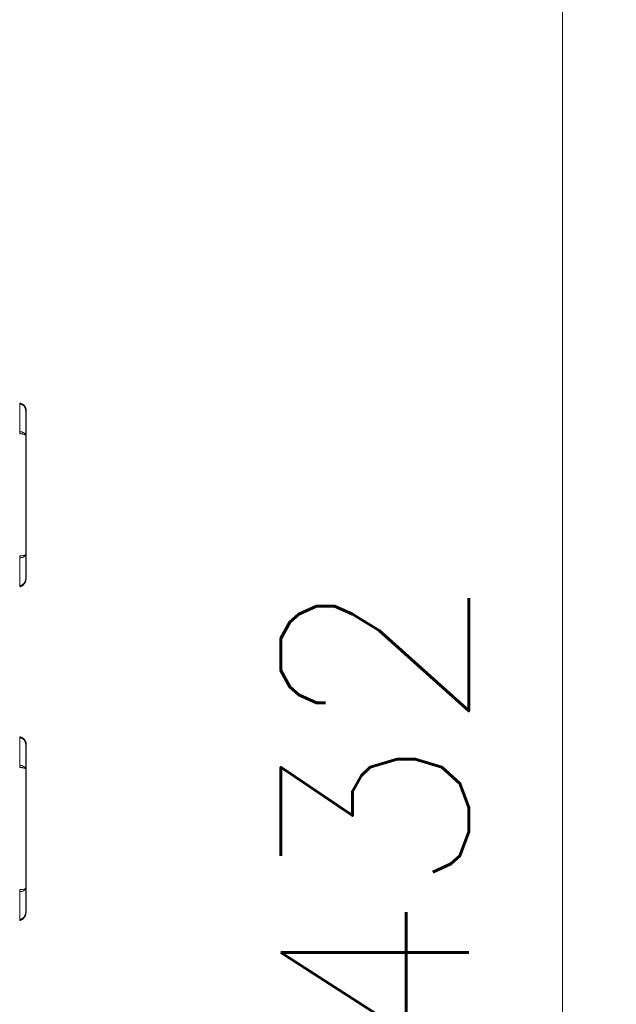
# Model space of a CAD drawing. Header units: inches. Extents: x 0 to 20790, y -12 to 14700.
# Tile 283 of 436: x 11461 to 11851, y 5511 to 6153. Entities that reach past the tile are written whole.
import ezdxf

# ---------------------------------------------------------------- set-up
doc = ezdxf.new("R2010")
doc.units = ezdxf.units.IN
doc.layers.add('1', color=7, linetype='Continuous', true_color=0xffffff)
doc.layers.add('254', color=7, linetype='Continuous', true_color=0xffffff)
doc.styles.add('latin_extended', font='simplex.shx')
doc.dimstyles.get("Standard").update_dxf_attribs({"dimtxt": 0.18, "dimasz": 0.18, "dimexe": 0.18, "dimexo": 0.0625, "dimgap": 0.09, "dimtad": 0, "dimtih": 1, "dimtoh": 1, "dimdec": 4, "dimzin": 0, "dimdsep": 46, "dimtxsty": 'Standard', "dimcen": 0.09, "dimadec": 0, "dimazin": 0, "dimtfac": 1, "dimtdec": 4, "dimtofl": 0, "dimtmove": 0, "dimatfit": 3, "dimfxl": 1, "dimtolj": 1, "dimtzin": 0, "dimarcsym": 0})

# ---------------------------------------------------------------- blocks, each defined once
blk = doc.blocks.new('_U0')
at = {"layer": '254', "color": 3, "linetype": 'Continuous', "lineweight": 13, "transparency": 16777216}
for p, q in [((10849.28, 6803.37), (11850.52, 6803.37)), ((11815.52, 6680.87), (11815.52, 4494.37)), ((10021.49, 4371.87), (11850.52, 4371.87))]:
    blk.add_line(p, q, dxfattribs=at)
at = {"layer": '254', "color": 3, "transparency": 16777216}
for points in [[(11835.94, 6680.87), (11795.11, 6680.87), (11815.52, 6803.37)], [(11795.11, 4494.37), (11835.94, 4494.37), (11815.52, 4371.87)]]:
    blk.add_solid(points, dxfattribs=at)
at = {"layer": 'Defpoints', "color": 0, "transparency": 16777216}
for p in [(10814.28, 6803.37), (9986.49, 4371.87), (11815.52, 4371.87)]:
    blk.add_point(p, dxfattribs=at)
at = {"layer": '254', "color": 2, "lineweight": 13, "transparency": 16777216, "insert": (11631.77, 5371.79), "char_height": 122.5, "attachment_point": 1, "rotation": 90, "style": 'latin_extended'}
blk.add_mtext('\\A1;2432', dxfattribs=at)

msp = doc.modelspace()

# ---------------------------------------------------------------- linework, layer by layer
at = {"layer": '1', "color": 110, "linetype": 'Continuous', "lineweight": 13}
for p, q in [((11461.465, 5884.607), (11461.465, 5902.625)), ((11461.465, 5784.124), (11461.465, 5802.142)), ((11461.465, 5667.107), (11461.465, 5685.125)), ((11461.465, 5566.624), (11461.465, 5584.642))]:
    msp.add_line(p, q, dxfattribs=at)
at = {"layer": '1', "color": 2, "linetype": 'Continuous', "lineweight": 25}
for p, q in [((11465.49, 5898.296), (11465.49, 5882.001)), ((11465.49, 5882.001), (11465.49, 5804.747)), ((11465.49, 5804.747), (11465.49, 5788.453)), ((11465.49, 5680.796), (11465.49, 5664.501)), ((11465.49, 5664.501), (11465.49, 5587.247)), ((11465.49, 5587.247), (11465.49, 5570.953))]:
    msp.add_line(p, q, dxfattribs=at)
for points, knots in [([(11461.465, 5903.2), (11461.477, 5903.197), (11461.5, 5903.193), (11461.535, 5903.185), (11461.57, 5903.178), (11461.605, 5903.17), (11461.641, 5903.161), (11461.676, 5903.153), (11461.712, 5903.144), (11461.747, 5903.135), (11461.783, 5903.126), (11461.818, 5903.116), (11461.854, 5903.106), (11461.89, 5903.096), (11461.926, 5903.085), (11461.962, 5903.074), (11461.998, 5903.063), (11462.034, 5903.051), (11462.07, 5903.04), (11462.106, 5903.027), (11462.142, 5903.015), (11462.178, 5903.002), (11462.214, 5902.989), (11462.25, 5902.976), (11462.287, 5902.962), (11462.323, 5902.948), (11462.359, 5902.933), (11462.395, 5902.919), (11462.431, 5902.904), (11462.468, 5902.888), (11462.504, 5902.872), (11462.54, 5902.856), (11462.576, 5902.84), (11462.612, 5902.823), (11462.648, 5902.806), (11462.684, 5902.789), (11462.72, 5902.771), (11462.756, 5902.753), (11462.792, 5902.734), (11462.828, 5902.716), (11462.863, 5902.697), (11462.899, 5902.677), (11462.935, 5902.658), (11462.97, 5902.637), (11463.005, 5902.617), (11463.041, 5902.596), (11463.076, 5902.575), (11463.111, 5902.554), (11463.146, 5902.532), (11463.181, 5902.51), (11463.216, 5902.488), (11463.25, 5902.465), (11463.285, 5902.442), (11463.319, 5902.418), (11463.353, 5902.395), (11463.388, 5902.371), (11463.421, 5902.346), (11463.455, 5902.322), (11463.489, 5902.297), (11463.522, 5902.272), (11463.556, 5902.246), (11463.589, 5902.22), (11463.622, 5902.194), (11463.654, 5902.167), (11463.687, 5902.14), (11463.719, 5902.113), (11463.751, 5902.086), (11463.783, 5902.058), (11463.815, 5902.03), (11463.847, 5902.002), (11463.878, 5901.973), (11463.909, 5901.944), (11463.94, 5901.915), (11463.97, 5901.886), (11464.001, 5901.856), (11464.031, 5901.826), (11464.061, 5901.796), (11464.091, 5901.765), (11464.12, 5901.735), (11464.149, 5901.704), (11464.178, 5901.672), (11464.207, 5901.641), (11464.235, 5901.609), (11464.263, 5901.577), (11464.291, 5901.545), (11464.319, 5901.512), (11464.361, 5901.461), (11464.416, 5901.392), (11464.485, 5901.304), (11464.553, 5901.212), (11464.619, 5901.116), (11464.685, 5901.018), (11464.749, 5900.917), (11464.811, 5900.812), (11464.872, 5900.705), (11464.932, 5900.594), (11464.989, 5900.48), (11465.044, 5900.362), (11465.097, 5900.242), (11465.147, 5900.118), (11465.183, 5900.023), (11465.207, 5899.957), (11465.219, 5899.92), (11465.232, 5899.883), (11465.244, 5899.845), (11465.257, 5899.806), (11465.27, 5899.765), (11465.282, 5899.724), (11465.294, 5899.682), (11465.307, 5899.639), (11465.319, 5899.595), (11465.331, 5899.549), (11465.343, 5899.503), (11465.354, 5899.456), (11465.365, 5899.407), (11465.376, 5899.358), (11465.387, 5899.308), (11465.397, 5899.256), (11465.407, 5899.204), (11465.417, 5899.151), (11465.426, 5899.096), (11465.435, 5899.04), (11465.443, 5898.984), (11465.451, 5898.926), (11465.458, 5898.868), (11465.464, 5898.808), (11465.47, 5898.747), (11465.475, 5898.686), (11465.48, 5898.623), (11465.484, 5898.559), (11465.487, 5898.495), (11465.489, 5898.429), (11465.49, 5898.363), (11465.49, 5898.318), (11465.49, 5898.296)], [0, 0, 0, 0, 0.0050987, 0.0102202, 0.0153643, 0.0205308, 0.0257197, 0.0309307, 0.0361637, 0.0414185, 0.046695, 0.051993, 0.0573123, 0.0626527, 0.0680141, 0.0733962, 0.0787989, 0.0842221, 0.0896653, 0.0951286, 0.1006117, 0.1061143, 0.1116363, 0.1171775, 0.1227375, 0.1283163, 0.1339136, 0.1395291, 0.1451627, 0.150814, 0.1564829, 0.1621691, 0.1678724, 0.1735924, 0.1793291, 0.1850821, 0.1908511, 0.196636, 0.2024364, 0.208252, 0.2140827, 0.2199281, 0.225788, 0.2316621, 0.2375501, 0.2434517, 0.2493667, 0.2552947, 0.2612356, 0.2671889, 0.2731545, 0.279132, 0.2851211, 0.2911215, 0.2971329, 0.3031551, 0.3091877, 0.3152304, 0.321283, 0.3273451, 0.3334164, 0.3394966, 0.3455854, 0.3516825, 0.3577876, 0.3639003, 0.3700205, 0.3761476, 0.3822815, 0.3884219, 0.3945683, 0.4007206, 0.4068783, 0.4130412, 0.419209, 0.4253813, 0.4315579, 0.4377384, 0.4439225, 0.4501099, 0.4563003, 0.4624934, 0.4686889, 0.4748865, 0.4811054, 0.4873684, 0.4936755, 0.5097484, 0.5261105, 0.5427631, 0.5597074, 0.5769442, 0.5944738, 0.6122965, 0.630412, 0.6488198, 0.6675188, 0.6865077, 0.7057847, 0.7253474, 0.7451932, 0.7507076, 0.7563569, 0.7621415, 0.7680618, 0.7741183, 0.7803114, 0.7866413, 0.7931086, 0.7997135, 0.8064564, 0.8133376, 0.8203574, 0.8275161, 0.8348139, 0.8422511, 0.8498278, 0.8575442, 0.8654006, 0.8733968, 0.8815331, 0.8898095, 0.8982259, 0.9067823, 0.9154785, 0.9243146, 0.9332902, 0.9424051, 0.9516591, 0.9610517, 0.9705826, 0.9802513, 0.9900573, 1, 1, 1, 1]), ([(11464.355, 5901.096), (11464.473, 5900.97), (11464.96, 5900.383), (11465.397, 5899.429), (11465.49, 5898.581), (11465.49, 5898.296)], [0, 0, 0, 0, 0.1613624, 0.7181748, 1, 1, 1, 1]), ([(11461.465, 5783.549), (11461.798, 5783.615), (11462.737, 5783.904), (11464.045, 5784.781), (11465.023, 5786.159), (11465.426, 5787.422), (11465.49, 5788.167), (11465.49, 5788.453)], [0, 0, 0, 0, 0.1479362, 0.4266988, 0.675, 0.875, 1, 1, 1, 1]), ([(11461.465, 5784.124), (11461.476, 5784.126), (11461.498, 5784.13), (11461.53, 5784.136), (11461.563, 5784.142), (11461.596, 5784.148), (11461.629, 5784.155), (11461.662, 5784.162), (11461.695, 5784.169), (11461.728, 5784.176), (11461.761, 5784.184), (11461.794, 5784.192), (11461.827, 5784.2), (11461.86, 5784.208), (11461.893, 5784.217), (11461.927, 5784.225), (11461.96, 5784.234), (11461.993, 5784.243), (11462.027, 5784.253), (11462.06, 5784.263), (11462.093, 5784.272), (11462.127, 5784.283), (11462.16, 5784.293), (11462.194, 5784.304), (11462.227, 5784.314), (11462.261, 5784.326), (11462.294, 5784.337), (11462.327, 5784.348), (11462.361, 5784.36), (11462.394, 5784.372), (11462.428, 5784.385), (11462.461, 5784.397), (11462.494, 5784.41), (11462.528, 5784.423), (11462.561, 5784.436), (11462.594, 5784.45), (11462.628, 5784.463), (11462.661, 5784.477), (11462.694, 5784.492), (11462.727, 5784.506), (11462.76, 5784.521), (11462.793, 5784.536), (11462.826, 5784.551), (11462.859, 5784.566), (11462.891, 5784.582), (11462.924, 5784.598), (11462.957, 5784.614), (11462.989, 5784.63), (11463.022, 5784.647), (11463.054, 5784.664), (11463.086, 5784.681), (11463.119, 5784.699), (11463.151, 5784.716), (11463.183, 5784.734), (11463.215, 5784.752), (11463.246, 5784.77), (11463.278, 5784.789), (11463.309, 5784.808), (11463.341, 5784.827), (11463.372, 5784.846), (11463.403, 5784.866), (11463.434, 5784.885), (11463.465, 5784.905), (11463.496, 5784.925), (11463.526, 5784.946), (11463.557, 5784.967), (11463.587, 5784.987), (11463.617, 5785.009), (11463.647, 5785.03), (11463.677, 5785.051), (11463.707, 5785.073), (11463.736, 5785.095), (11463.765, 5785.117), (11463.794, 5785.14), (11463.823, 5785.162), (11463.852, 5785.185), (11463.922, 5785.242), (11464.029, 5785.332), (11464.167, 5785.459), (11464.295, 5785.587), (11464.414, 5785.716), (11464.526, 5785.847), (11464.632, 5785.98), (11464.732, 5786.114), (11464.825, 5786.251), (11464.911, 5786.389), (11464.991, 5786.529), (11465.046, 5786.633), (11465.079, 5786.7), (11465.094, 5786.731), (11465.109, 5786.763), (11465.124, 5786.795), (11465.139, 5786.828), (11465.154, 5786.862), (11465.169, 5786.897), (11465.184, 5786.932), (11465.199, 5786.968), (11465.213, 5787.004), (11465.228, 5787.042), (11465.242, 5787.08), (11465.256, 5787.119), (11465.27, 5787.158), (11465.284, 5787.199), (11465.298, 5787.24), (11465.311, 5787.282), (11465.324, 5787.324), (11465.337, 5787.368), (11465.349, 5787.412), (11465.361, 5787.457), (11465.373, 5787.503), (11465.384, 5787.549), (11465.395, 5787.596), (11465.406, 5787.644), (11465.416, 5787.693), (11465.425, 5787.743), (11465.434, 5787.793), (11465.443, 5787.844), (11465.45, 5787.896), (11465.458, 5787.948), (11465.464, 5788.002), (11465.47, 5788.056), (11465.475, 5788.11), (11465.48, 5788.166), (11465.484, 5788.222), (11465.487, 5788.279), (11465.489, 5788.336), (11465.49, 5788.395), (11465.49, 5788.434), (11465.49, 5788.453)], [0, 0, 0, 0, 0.0047577, 0.0095329, 0.0143254, 0.0191352, 0.0239621, 0.028806, 0.0336667, 0.0385443, 0.0434384, 0.0483491, 0.0532762, 0.0582195, 0.0631789, 0.0681543, 0.0731455, 0.0781525, 0.083175, 0.0882129, 0.093266, 0.0983343, 0.1034175, 0.1085156, 0.1136283, 0.1187554, 0.1238969, 0.1290526, 0.1342222, 0.1394057, 0.1446028, 0.1498134, 0.1550373, 0.1602744, 0.1655244, 0.1707872, 0.1760626, 0.1813504, 0.1866504, 0.1919624, 0.1972863, 0.2026219, 0.2079689, 0.2133272, 0.2186966, 0.2240768, 0.2294678, 0.2348692, 0.2402808, 0.2457026, 0.2511342, 0.2565755, 0.2620262, 0.2674862, 0.2729552, 0.278433, 0.2839194, 0.2894142, 0.2949172, 0.3004282, 0.3059469, 0.3114732, 0.3170068, 0.3225474, 0.328095, 0.3336492, 0.3392098, 0.3447767, 0.3503495, 0.3559282, 0.3615123, 0.3671018, 0.3726964, 0.3782959, 0.3839, 0.3895086, 0.3951214, 0.4250178, 0.4539757, 0.4820072, 0.5092256, 0.5362263, 0.5630798, 0.5897545, 0.6162195, 0.6424447, 0.6684009, 0.69406, 0.6995408, 0.7051291, 0.7108253, 0.7166298, 0.722543, 0.7285653, 0.734697, 0.7409386, 0.7472904, 0.7537528, 0.7603261, 0.7670106, 0.7738067, 0.7807146, 0.7877346, 0.794867, 0.8021121, 0.8094699, 0.8169409, 0.824525, 0.8322225, 0.8400336, 0.8479582, 0.8559965, 0.8641486, 0.8724143, 0.8807939, 0.889287, 0.8978938, 0.906614, 0.9154475, 0.9243941, 0.9334535, 0.9426255, 0.9519098, 0.9613059, 0.9708135, 0.980432, 0.9901611, 1, 1, 1, 1]), ([(11461.465, 5685.7), (11461.477, 5685.697), (11461.5, 5685.693), (11461.535, 5685.685), (11461.57, 5685.678), (11461.605, 5685.67), (11461.641, 5685.661), (11461.676, 5685.653), (11461.712, 5685.644), (11461.747, 5685.635), (11461.783, 5685.626), (11461.818, 5685.616), (11461.854, 5685.606), (11461.89, 5685.596), (11461.926, 5685.585), (11461.962, 5685.574), (11461.998, 5685.563), (11462.034, 5685.551), (11462.07, 5685.54), (11462.106, 5685.527), (11462.142, 5685.515), (11462.178, 5685.502), (11462.214, 5685.489), (11462.25, 5685.476), (11462.287, 5685.462), (11462.323, 5685.448), (11462.359, 5685.433), (11462.395, 5685.419), (11462.431, 5685.404), (11462.468, 5685.388), (11462.504, 5685.372), (11462.54, 5685.356), (11462.576, 5685.34), (11462.612, 5685.323), (11462.648, 5685.306), (11462.684, 5685.289), (11462.72, 5685.271), (11462.756, 5685.253), (11462.792, 5685.234), (11462.828, 5685.216), (11462.863, 5685.197), (11462.899, 5685.177), (11462.935, 5685.158), (11462.97, 5685.137), (11463.005, 5685.117), (11463.041, 5685.096), (11463.076, 5685.075), (11463.111, 5685.054), (11463.146, 5685.032), (11463.181, 5685.01), (11463.216, 5684.988), (11463.25, 5684.965), (11463.285, 5684.942), (11463.319, 5684.918), (11463.353, 5684.895), (11463.388, 5684.871), (11463.421, 5684.846), (11463.455, 5684.822), (11463.489, 5684.797), (11463.522, 5684.772), (11463.556, 5684.746), (11463.589, 5684.72), (11463.622, 5684.694), (11463.654, 5684.667), (11463.687, 5684.64), (11463.719, 5684.613), (11463.751, 5684.586), (11463.783, 5684.558), (11463.815, 5684.53), (11463.847, 5684.502), (11463.878, 5684.473), (11463.909, 5684.444), (11463.94, 5684.415), (11463.97, 5684.386), (11464.001, 5684.356), (11464.031, 5684.326), (11464.061, 5684.296), (11464.091, 5684.265), (11464.12, 5684.235), (11464.149, 5684.204), (11464.178, 5684.172), (11464.207, 5684.141), (11464.235, 5684.109), (11464.263, 5684.077), (11464.291, 5684.045), (11464.319, 5684.012), (11464.361, 5683.961), (11464.416, 5683.892), (11464.485, 5683.804), (11464.553, 5683.712), (11464.619, 5683.616), (11464.685, 5683.518), (11464.749, 5683.417), (11464.811, 5683.312), (11464.872, 5683.205), (11464.932, 5683.094), (11464.989, 5682.98), (11465.044, 5682.862), (11465.097, 5682.742), (11465.147, 5682.618), (11465.183, 5682.523), (11465.207, 5682.457), (11465.219, 5682.42), (11465.232, 5682.383), (11465.244, 5682.345), (11465.257, 5682.306), (11465.27, 5682.265), (11465.282, 5682.224), (11465.294, 5682.182), (11465.307, 5682.139), (11465.319, 5682.095), (11465.331, 5682.049), (11465.343, 5682.003), (11465.354, 5681.956), (11465.365, 5681.907), (11465.376, 5681.858), (11465.387, 5681.808), (11465.397, 5681.756), (11465.407, 5681.704), (11465.417, 5681.651), (11465.426, 5681.596), (11465.435, 5681.54), (11465.443, 5681.484), (11465.451, 5681.426), (11465.458, 5681.368), (11465.464, 5681.308), (11465.47, 5681.247), (11465.475, 5681.186), (11465.48, 5681.123), (11465.484, 5681.059), (11465.487, 5680.995), (11465.489, 5680.929), (11465.49, 5680.863), (11465.49, 5680.818), (11465.49, 5680.796)], [0, 0, 0, 0, 0.0050987, 0.0102202, 0.0153643, 0.0205308, 0.0257197, 0.0309307, 0.0361637, 0.0414185, 0.046695, 0.051993, 0.0573123, 0.0626527, 0.0680141, 0.0733962, 0.0787989, 0.0842221, 0.0896653, 0.0951286, 0.1006117, 0.1061143, 0.1116363, 0.1171775, 0.1227375, 0.1283163, 0.1339136, 0.1395291, 0.1451627, 0.150814, 0.1564829, 0.1621691, 0.1678724, 0.1735924, 0.1793291, 0.1850821, 0.1908511, 0.196636, 0.2024364, 0.208252, 0.2140827, 0.2199281, 0.225788, 0.2316621, 0.2375501, 0.2434517, 0.2493667, 0.2552947, 0.2612356, 0.2671889, 0.2731545, 0.279132, 0.2851211, 0.2911215, 0.2971329, 0.3031551, 0.3091877, 0.3152304, 0.321283, 0.3273451, 0.3334164, 0.3394966, 0.3455854, 0.3516825, 0.3577876, 0.3639003, 0.3700205, 0.3761476, 0.3822815, 0.3884219, 0.3945683, 0.4007206, 0.4068783, 0.4130412, 0.419209, 0.4253813, 0.4315579, 0.4377384, 0.4439225, 0.4501099, 0.4563003, 0.4624934, 0.4686889, 0.4748865, 0.4811054, 0.4873684, 0.4936755, 0.5097484, 0.5261105, 0.5427631, 0.5597074, 0.5769442, 0.5944738, 0.6122965, 0.630412, 0.6488198, 0.6675188, 0.6865077, 0.7057847, 0.7253474, 0.7451932, 0.7507076, 0.7563569, 0.7621415, 0.7680618, 0.7741183, 0.7803114, 0.7866413, 0.7931086, 0.7997135, 0.8064564, 0.8133376, 0.8203574, 0.8275161, 0.8348139, 0.8422511, 0.8498278, 0.8575442, 0.8654006, 0.8733968, 0.8815331, 0.8898095, 0.8982259, 0.9067823, 0.9154785, 0.9243146, 0.9332902, 0.9424051, 0.9516591, 0.9610517, 0.9705826, 0.9802513, 0.9900573, 1, 1, 1, 1]), ([(11464.355, 5683.596), (11464.473, 5683.47), (11464.96, 5682.883), (11465.397, 5681.929), (11465.49, 5681.081), (11465.49, 5680.796)], [0, 0, 0, 0, 0.1613624, 0.7181748, 1, 1, 1, 1]), ([(11461.465, 5566.049), (11461.798, 5566.115), (11462.737, 5566.404), (11464.045, 5567.281), (11465.023, 5568.659), (11465.426, 5569.922), (11465.49, 5570.667), (11465.49, 5570.953)], [0, 0, 0, 0, 0.1479362, 0.4266988, 0.675, 0.875, 1, 1, 1, 1]), ([(11461.465, 5566.624), (11461.476, 5566.626), (11461.498, 5566.63), (11461.53, 5566.636), (11461.563, 5566.642), (11461.596, 5566.648), (11461.629, 5566.655), (11461.662, 5566.662), (11461.695, 5566.669), (11461.728, 5566.676), (11461.761, 5566.684), (11461.794, 5566.692), (11461.827, 5566.7), (11461.86, 5566.708), (11461.893, 5566.717), (11461.927, 5566.725), (11461.96, 5566.734), (11461.993, 5566.743), (11462.027, 5566.753), (11462.06, 5566.763), (11462.093, 5566.772), (11462.127, 5566.783), (11462.16, 5566.793), (11462.194, 5566.804), (11462.227, 5566.814), (11462.261, 5566.826), (11462.294, 5566.837), (11462.327, 5566.848), (11462.361, 5566.86), (11462.394, 5566.872), (11462.428, 5566.885), (11462.461, 5566.897), (11462.494, 5566.91), (11462.528, 5566.923), (11462.561, 5566.936), (11462.594, 5566.95), (11462.628, 5566.963), (11462.661, 5566.977), (11462.694, 5566.992), (11462.727, 5567.006), (11462.76, 5567.021), (11462.793, 5567.036), (11462.826, 5567.051), (11462.859, 5567.066), (11462.891, 5567.082), (11462.924, 5567.098), (11462.957, 5567.114), (11462.989, 5567.13), (11463.022, 5567.147), (11463.054, 5567.164), (11463.086, 5567.181), (11463.119, 5567.199), (11463.151, 5567.216), (11463.183, 5567.234), (11463.215, 5567.252), (11463.246, 5567.27), (11463.278, 5567.289), (11463.309, 5567.308), (11463.341, 5567.327), (11463.372, 5567.346), (11463.403, 5567.366), (11463.434, 5567.385), (11463.465, 5567.405), (11463.496, 5567.425), (11463.526, 5567.446), (11463.557, 5567.467), (11463.587, 5567.487), (11463.617, 5567.509), (11463.647, 5567.53), (11463.677, 5567.551), (11463.707, 5567.573), (11463.736, 5567.595), (11463.765, 5567.617), (11463.794, 5567.64), (11463.823, 5567.662), (11463.852, 5567.685), (11463.922, 5567.742), (11464.029, 5567.832), (11464.167, 5567.959), (11464.295, 5568.087), (11464.414, 5568.216), (11464.526, 5568.347), (11464.632, 5568.48), (11464.732, 5568.614), (11464.825, 5568.751), (11464.911, 5568.889), (11464.991, 5569.029), (11465.046, 5569.133), (11465.079, 5569.2), (11465.094, 5569.231), (11465.109, 5569.263), (11465.124, 5569.295), (11465.139, 5569.328), (11465.154, 5569.362), (11465.169, 5569.397), (11465.184, 5569.432), (11465.199, 5569.468), (11465.213, 5569.504), (11465.228, 5569.542), (11465.242, 5569.58), (11465.256, 5569.619), (11465.27, 5569.658), (11465.284, 5569.699), (11465.298, 5569.74), (11465.311, 5569.782), (11465.324, 5569.824), (11465.337, 5569.868), (11465.349, 5569.912), (11465.361, 5569.957), (11465.373, 5570.003), (11465.384, 5570.049), (11465.395, 5570.096), (11465.406, 5570.144), (11465.416, 5570.193), (11465.425, 5570.243), (11465.434, 5570.293), (11465.443, 5570.344), (11465.45, 5570.396), (11465.458, 5570.448), (11465.464, 5570.502), (11465.47, 5570.556), (11465.475, 5570.61), (11465.48, 5570.666), (11465.484, 5570.722), (11465.487, 5570.779), (11465.489, 5570.836), (11465.49, 5570.895), (11465.49, 5570.934), (11465.49, 5570.953)], [0, 0, 0, 0, 0.0047577, 0.0095329, 0.0143254, 0.0191352, 0.0239621, 0.028806, 0.0336667, 0.0385443, 0.0434384, 0.0483491, 0.0532762, 0.0582195, 0.0631789, 0.0681543, 0.0731455, 0.0781525, 0.083175, 0.0882129, 0.093266, 0.0983343, 0.1034175, 0.1085156, 0.1136283, 0.1187554, 0.1238969, 0.1290526, 0.1342222, 0.1394057, 0.1446028, 0.1498134, 0.1550373, 0.1602744, 0.1655244, 0.1707872, 0.1760626, 0.1813504, 0.1866504, 0.1919624, 0.1972863, 0.2026219, 0.2079689, 0.2133272, 0.2186966, 0.2240768, 0.2294678, 0.2348692, 0.2402808, 0.2457026, 0.2511342, 0.2565755, 0.2620262, 0.2674862, 0.2729552, 0.278433, 0.2839194, 0.2894142, 0.2949172, 0.3004282, 0.3059469, 0.3114732, 0.3170068, 0.3225474, 0.328095, 0.3336492, 0.3392098, 0.3447767, 0.3503495, 0.3559282, 0.3615123, 0.3671018, 0.3726964, 0.3782959, 0.3839, 0.3895086, 0.3951214, 0.4250178, 0.4539757, 0.4820072, 0.5092256, 0.5362263, 0.5630798, 0.5897545, 0.6162195, 0.6424447, 0.6684009, 0.69406, 0.6995408, 0.7051291, 0.7108253, 0.7166298, 0.722543, 0.7285653, 0.734697, 0.7409386, 0.7472904, 0.7537528, 0.7603261, 0.7670106, 0.7738067, 0.7807146, 0.7877346, 0.794867, 0.8021121, 0.8094699, 0.8169409, 0.824525, 0.8322225, 0.8400336, 0.8479582, 0.8559965, 0.8641486, 0.8724143, 0.8807939, 0.889287, 0.8978938, 0.906614, 0.9154475, 0.9243941, 0.9334535, 0.9426255, 0.9519098, 0.9613059, 0.9708135, 0.980432, 0.9901611, 1, 1, 1, 1])]:
    msp.add_open_spline(points, degree=3, knots=knots, dxfattribs=at)
for points, degree in [([(11461.465, 5903.2), (11461.479, 5903.197), (11461.497, 5903.148), (11461.497, 5902.95), (11461.479, 5902.744), (11461.465, 5902.625)], 3), ([(11465.49, 5898.296), (11465.492, 5899.585), (11464.831, 5900.778)], 2), ([(11461.465, 5784.124), (11461.479, 5784.005), (11461.497, 5783.798), (11461.497, 5783.6), (11461.479, 5783.552), (11461.465, 5783.549)], 3), ([(11461.465, 5685.7), (11461.479, 5685.697), (11461.497, 5685.648), (11461.497, 5685.45), (11461.479, 5685.244), (11461.465, 5685.125)], 3), ([(11465.49, 5680.796), (11465.492, 5682.085), (11464.831, 5683.278)], 2), ([(11461.465, 5566.624), (11461.479, 5566.505), (11461.497, 5566.298), (11461.497, 5566.1), (11461.479, 5566.052), (11461.465, 5566.049)], 3)]:
    msp.add_open_spline(points, degree=degree, dxfattribs=at)
at = {"layer": '1', "color": 110, "linetype": 'Continuous', "lineweight": 13}
for points, knots in [([(11461.465, 5902.625), (11461.746, 5902.576), (11462.464, 5902.392), (11463.476, 5901.898), (11464.101, 5901.37), (11464.355, 5901.096)], [0, 0, 0, 0, 0.25, 0.65, 1, 1, 1, 1]), ([(11461.465, 5884.607), (11461.476, 5884.606), (11461.499, 5884.604), (11461.533, 5884.6), (11461.566, 5884.596), (11461.6, 5884.592), (11461.635, 5884.588), (11461.669, 5884.583), (11461.703, 5884.579), (11461.738, 5884.574), (11461.772, 5884.57), (11461.807, 5884.565), (11461.842, 5884.56), (11461.877, 5884.555), (11461.912, 5884.549), (11461.947, 5884.544), (11461.982, 5884.538), (11462.017, 5884.532), (11462.052, 5884.526), (11462.088, 5884.52), (11462.123, 5884.514), (11462.159, 5884.507), (11462.194, 5884.5), (11462.23, 5884.494), (11462.266, 5884.487), (11462.301, 5884.479), (11462.337, 5884.472), (11462.373, 5884.464), (11462.409, 5884.457), (11462.445, 5884.449), (11462.48, 5884.441), (11462.516, 5884.432), (11462.552, 5884.424), (11462.588, 5884.415), (11462.624, 5884.406), (11462.66, 5884.397), (11462.696, 5884.388), (11462.732, 5884.379), (11462.767, 5884.369), (11462.803, 5884.359), (11462.839, 5884.349), (11462.875, 5884.339), (11462.91, 5884.329), (11462.946, 5884.318), (11462.981, 5884.307), (11463.017, 5884.296), (11463.052, 5884.285), (11463.088, 5884.274), (11463.123, 5884.262), (11463.158, 5884.251), (11463.193, 5884.239), (11463.228, 5884.227), (11463.263, 5884.214), (11463.298, 5884.202), (11463.333, 5884.189), (11463.367, 5884.176), (11463.401, 5884.163), (11463.436, 5884.15), (11463.47, 5884.137), (11463.504, 5884.123), (11463.538, 5884.109), (11463.571, 5884.095), (11463.605, 5884.081), (11463.638, 5884.067), (11463.671, 5884.053), (11463.704, 5884.038), (11463.737, 5884.023), (11463.77, 5884.008), (11463.802, 5883.993), (11463.834, 5883.977), (11463.866, 5883.962), (11463.898, 5883.946), (11463.93, 5883.93), (11463.961, 5883.914), (11463.992, 5883.898), (11464.023, 5883.882), (11464.054, 5883.865), (11464.084, 5883.849), (11464.114, 5883.832), (11464.144, 5883.815), (11464.174, 5883.798), (11464.203, 5883.781), (11464.233, 5883.763), (11464.261, 5883.746), (11464.29, 5883.728), (11464.318, 5883.711), (11464.379, 5883.672), (11464.47, 5883.611), (11464.589, 5883.525), (11464.704, 5883.433), (11464.814, 5883.337), (11464.92, 5883.236), (11465.019, 5883.13), (11465.111, 5883.019), (11465.172, 5882.936), (11465.207, 5882.884), (11465.219, 5882.864), (11465.232, 5882.844), (11465.245, 5882.824), (11465.258, 5882.803), (11465.27, 5882.781), (11465.283, 5882.759), (11465.295, 5882.736), (11465.308, 5882.713), (11465.32, 5882.69), (11465.332, 5882.665), (11465.344, 5882.641), (11465.355, 5882.616), (11465.366, 5882.59), (11465.377, 5882.564), (11465.388, 5882.537), (11465.398, 5882.51), (11465.408, 5882.482), (11465.418, 5882.453), (11465.427, 5882.424), (11465.435, 5882.395), (11465.444, 5882.365), (11465.451, 5882.334), (11465.458, 5882.303), (11465.465, 5882.272), (11465.47, 5882.24), (11465.476, 5882.207), (11465.48, 5882.174), (11465.484, 5882.14), (11465.487, 5882.106), (11465.489, 5882.072), (11465.49, 5882.037), (11465.49, 5882.013), (11465.49, 5882.001)], [0, 0, 0, 0, 0.0049091, 0.0098454, 0.0148089, 0.0197994, 0.0248167, 0.0298607, 0.0349313, 0.0400283, 0.0451516, 0.050301, 0.0554764, 0.0606775, 0.0659042, 0.0711564, 0.0764338, 0.0817363, 0.0870637, 0.0924158, 0.0977924, 0.1031933, 0.1086182, 0.1140671, 0.1195396, 0.1250355, 0.1305547, 0.1360969, 0.1416619, 0.1472494, 0.1528592, 0.1584911, 0.1641447, 0.1698199, 0.1755165, 0.181234, 0.1869724, 0.1927313, 0.1985104, 0.2043095, 0.2101282, 0.2159664, 0.2218238, 0.2276999, 0.2335946, 0.2395076, 0.2454385, 0.2513871, 0.257353, 0.263336, 0.2693356, 0.2753517, 0.2813839, 0.2874319, 0.2934953, 0.2995738, 0.3056672, 0.311775, 0.3178969, 0.3240326, 0.3301818, 0.3363442, 0.3425193, 0.3487068, 0.3549064, 0.3611178, 0.3673405, 0.3735743, 0.3798188, 0.3860737, 0.3923385, 0.3986129, 0.4048966, 0.4111893, 0.4174905, 0.4237999, 0.4301171, 0.4364418, 0.4427736, 0.4491122, 0.4554572, 0.4618082, 0.4681649, 0.4745269, 0.4808938, 0.4872654, 0.4936412, 0.5221469, 0.551487, 0.5816678, 0.6126903, 0.6445524, 0.6772488, 0.7107708, 0.7451056, 0.7507188, 0.7564606, 0.7623316, 0.7683322, 0.7744627, 0.7807237, 0.7871154, 0.7936383, 0.8002928, 0.8070792, 0.8139978, 0.821049, 0.8282329, 0.8355501, 0.8430005, 0.8505846, 0.8583024, 0.8661541, 0.8741399, 0.8822599, 0.8905141, 0.8989025, 0.9074252, 0.9160821, 0.924873, 0.9337979, 0.9428566, 0.9520487, 0.9613741, 0.9708323, 0.980423, 0.9901458, 1, 1, 1, 1]), ([(11465.49, 5882.001), (11465.49, 5882.004), (11465.49, 5882.01), (11465.49, 5882.018), (11465.489, 5882.026), (11465.489, 5882.034), (11465.488, 5882.043), (11465.487, 5882.051), (11465.485, 5882.059), (11465.483, 5882.067), (11465.482, 5882.075), (11465.48, 5882.083), (11465.477, 5882.091), (11465.475, 5882.099), (11465.472, 5882.107), (11465.469, 5882.115), (11465.466, 5882.123), (11465.463, 5882.13), (11465.46, 5882.138), (11465.456, 5882.146), (11465.452, 5882.153), (11465.448, 5882.161), (11465.444, 5882.169), (11465.44, 5882.176), (11465.435, 5882.184), (11465.431, 5882.191), (11465.426, 5882.199), (11465.421, 5882.206), (11465.416, 5882.213), (11465.41, 5882.221), (11465.405, 5882.228), (11465.399, 5882.235), (11465.393, 5882.243), (11465.387, 5882.25), (11465.381, 5882.257), (11465.375, 5882.264), (11465.369, 5882.271), (11465.362, 5882.278), (11465.355, 5882.285), (11465.348, 5882.292), (11465.342, 5882.299), (11465.334, 5882.306), (11465.327, 5882.313), (11465.32, 5882.32), (11465.312, 5882.326), (11465.305, 5882.333), (11465.297, 5882.34), (11465.289, 5882.346), (11465.281, 5882.353), (11465.273, 5882.36), (11465.265, 5882.366), (11465.257, 5882.373), (11465.249, 5882.379), (11465.24, 5882.385), (11465.231, 5882.392), (11465.223, 5882.398), (11465.214, 5882.405), (11465.205, 5882.411), (11465.196, 5882.417), (11465.187, 5882.423), (11465.178, 5882.429), (11465.169, 5882.436), (11465.159, 5882.442), (11465.15, 5882.448), (11465.141, 5882.454), (11465.131, 5882.46), (11465.121, 5882.466), (11465.112, 5882.471), (11465.102, 5882.477), (11465.092, 5882.483), (11465.082, 5882.489), (11465.072, 5882.495), (11465.062, 5882.5), (11465.052, 5882.506), (11465.042, 5882.512), (11465.032, 5882.517), (11465.021, 5882.523), (11465.011, 5882.528), (11465.001, 5882.534), (11464.99, 5882.539), (11464.98, 5882.545), (11464.969, 5882.55), (11464.959, 5882.555), (11464.948, 5882.561), (11464.937, 5882.566), (11464.927, 5882.571), (11464.916, 5882.576), (11464.905, 5882.581), (11464.894, 5882.587), (11464.884, 5882.592), (11464.873, 5882.597), (11464.862, 5882.602), (11464.851, 5882.607), (11464.84, 5882.612), (11464.829, 5882.616), (11464.818, 5882.621), (11464.807, 5882.626), (11464.796, 5882.631), (11464.785, 5882.636), (11464.774, 5882.64), (11464.763, 5882.645), (11464.752, 5882.649), (11464.741, 5882.654), (11464.729, 5882.659), (11464.718, 5882.663), (11464.707, 5882.668), (11464.696, 5882.672), (11464.685, 5882.676), (11464.674, 5882.681), (11464.663, 5882.685), (11464.651, 5882.689), (11464.64, 5882.694), (11464.629, 5882.698), (11464.618, 5882.702), (11464.607, 5882.706), (11464.596, 5882.71), (11464.584, 5882.714), (11464.573, 5882.718), (11464.562, 5882.722), (11464.551, 5882.726), (11464.54, 5882.73), (11464.529, 5882.734), (11464.518, 5882.738), (11464.507, 5882.741), (11464.496, 5882.745), (11464.484, 5882.749), (11464.473, 5882.753), (11464.462, 5882.756), (11464.451, 5882.76), (11464.44, 5882.763), (11464.429, 5882.767), (11464.418, 5882.77), (11464.408, 5882.774), (11464.383, 5882.781), (11464.345, 5882.793), (11464.294, 5882.809), (11464.241, 5882.824), (11464.188, 5882.839), (11464.134, 5882.854), (11464.079, 5882.868), (11464.023, 5882.882), (11463.966, 5882.896), (11463.909, 5882.91), (11463.85, 5882.923), (11463.791, 5882.936), (11463.731, 5882.949), (11463.67, 5882.961), (11463.609, 5882.974), (11463.547, 5882.986), (11463.484, 5882.997), (11463.421, 5883.009), (11463.357, 5883.02), (11463.292, 5883.031), (11463.227, 5883.041), (11463.162, 5883.052), (11463.096, 5883.062), (11463.029, 5883.071), (11462.963, 5883.081), (11462.896, 5883.09), (11462.828, 5883.099), (11462.761, 5883.108), (11462.693, 5883.116), (11462.625, 5883.124), (11462.556, 5883.132), (11462.488, 5883.14), (11462.419, 5883.147), (11462.351, 5883.154), (11462.282, 5883.161), (11462.213, 5883.167), (11462.145, 5883.173), (11462.076, 5883.179), (11462.007, 5883.185), (11461.939, 5883.19), (11461.871, 5883.195), (11461.803, 5883.2), (11461.735, 5883.205), (11461.667, 5883.209), (11461.599, 5883.213), (11461.532, 5883.217), (11461.487, 5883.219), (11461.465, 5883.22)], [0, 0, 0, 0, 0.0049542, 0.0098916, 0.0148121, 0.0197157, 0.0246021, 0.0294715, 0.0343236, 0.0391584, 0.0439758, 0.0487758, 0.0535582, 0.058323, 0.0630701, 0.0677994, 0.0725109, 0.0772045, 0.0818802, 0.0865378, 0.0911774, 0.0957988, 0.100402, 0.1049869, 0.1095536, 0.1141019, 0.1186318, 0.1231432, 0.1276361, 0.1321105, 0.1365663, 0.1410035, 0.145422, 0.1498218, 0.1542028, 0.1585651, 0.1629086, 0.1672332, 0.171539, 0.1758259, 0.1800938, 0.1843428, 0.1885729, 0.1927839, 0.196976, 0.201149, 0.2053029, 0.2094378, 0.2135537, 0.2176504, 0.2217281, 0.2257866, 0.229826, 0.2338463, 0.2378475, 0.2418295, 0.2457924, 0.2497361, 0.2536607, 0.2575662, 0.2614525, 0.2653197, 0.2691677, 0.2729967, 0.2768065, 0.2805971, 0.2843687, 0.2881212, 0.2918546, 0.2955689, 0.2992641, 0.3029403, 0.3065974, 0.3102355, 0.3138547, 0.3174548, 0.3210359, 0.3245981, 0.3281414, 0.3316658, 0.3351712, 0.3386578, 0.3421255, 0.3455745, 0.3490046, 0.3524159, 0.3558085, 0.3591824, 0.3625376, 0.3658741, 0.369192, 0.3724913, 0.3757719, 0.3790341, 0.3822777, 0.3855029, 0.3887095, 0.3918978, 0.3950677, 0.3982192, 0.4013524, 0.4044674, 0.407564, 0.4106425, 0.4137028, 0.416745, 0.419769, 0.422775, 0.425763, 0.4287329, 0.431685, 0.4346191, 0.4375353, 0.4404337, 0.4433144, 0.4461773, 0.4490224, 0.4518499, 0.4546598, 0.4574521, 0.4602269, 0.4629841, 0.4657239, 0.4684463, 0.4711513, 0.473839, 0.4765094, 0.4791626, 0.4817985, 0.4844174, 0.4870191, 0.4896037, 0.4921714, 0.494722, 0.5066223, 0.5183717, 0.5299851, 0.541572, 0.5531535, 0.5647279, 0.5762931, 0.5878472, 0.5993882, 0.6109141, 0.622423, 0.6339129, 0.6453817, 0.6568276, 0.6682485, 0.6796425, 0.6910076, 0.7023419, 0.7136435, 0.7249104, 0.7361407, 0.7473326, 0.7584842, 0.7695937, 0.7806592, 0.791679, 0.8026512, 0.8135743, 0.8244463, 0.8352658, 0.8460311, 0.8567405, 0.8673925, 0.8779855, 0.8885181, 0.8989888, 0.9093962, 0.9197389, 0.9300155, 0.9402249, 0.9503656, 0.9604366, 0.9704366, 0.9803646, 0.9902194, 1, 1, 1, 1]), ([(11461.465, 5802.142), (11461.746, 5802.171), (11462.464, 5802.282), (11463.637, 5802.627), (11464.803, 5803.288), (11465.396, 5804.063), (11465.49, 5804.574), (11465.49, 5804.747)], [0, 0, 0, 0, 0.125, 0.325, 0.5799752, 0.8575726, 1, 1, 1, 1]), ([(11465.49, 5804.747), (11465.49, 5804.666), (11465.396, 5804.427), (11464.803, 5804.065), (11463.637, 5803.756), (11462.464, 5803.594), (11461.746, 5803.543), (11461.465, 5803.529)], [0, 0, 0, 0, 0.1424274, 0.4200248, 0.675, 0.875, 1, 1, 1, 1]), ([(11461.465, 5685.125), (11461.746, 5685.076), (11462.464, 5684.892), (11463.476, 5684.398), (11464.101, 5683.87), (11464.355, 5683.596)], [0, 0, 0, 0, 0.25, 0.65, 1, 1, 1, 1]), ([(11461.465, 5667.107), (11461.476, 5667.106), (11461.499, 5667.104), (11461.533, 5667.1), (11461.566, 5667.096), (11461.6, 5667.092), (11461.635, 5667.088), (11461.669, 5667.083), (11461.703, 5667.079), (11461.738, 5667.074), (11461.772, 5667.07), (11461.807, 5667.065), (11461.842, 5667.06), (11461.877, 5667.055), (11461.912, 5667.049), (11461.947, 5667.044), (11461.982, 5667.038), (11462.017, 5667.032), (11462.052, 5667.026), (11462.088, 5667.02), (11462.123, 5667.014), (11462.159, 5667.007), (11462.194, 5667), (11462.23, 5666.994), (11462.266, 5666.987), (11462.301, 5666.979), (11462.337, 5666.972), (11462.373, 5666.964), (11462.409, 5666.957), (11462.445, 5666.949), (11462.48, 5666.941), (11462.516, 5666.932), (11462.552, 5666.924), (11462.588, 5666.915), (11462.624, 5666.906), (11462.66, 5666.897), (11462.696, 5666.888), (11462.732, 5666.879), (11462.767, 5666.869), (11462.803, 5666.859), (11462.839, 5666.849), (11462.875, 5666.839), (11462.91, 5666.829), (11462.946, 5666.818), (11462.981, 5666.807), (11463.017, 5666.796), (11463.052, 5666.785), (11463.088, 5666.774), (11463.123, 5666.762), (11463.158, 5666.751), (11463.193, 5666.739), (11463.228, 5666.727), (11463.263, 5666.714), (11463.298, 5666.702), (11463.333, 5666.689), (11463.367, 5666.676), (11463.401, 5666.663), (11463.436, 5666.65), (11463.47, 5666.637), (11463.504, 5666.623), (11463.538, 5666.609), (11463.571, 5666.595), (11463.605, 5666.581), (11463.638, 5666.567), (11463.671, 5666.553), (11463.704, 5666.538), (11463.737, 5666.523), (11463.77, 5666.508), (11463.802, 5666.493), (11463.834, 5666.477), (11463.866, 5666.462), (11463.898, 5666.446), (11463.93, 5666.43), (11463.961, 5666.414), (11463.992, 5666.398), (11464.023, 5666.382), (11464.054, 5666.365), (11464.084, 5666.349), (11464.114, 5666.332), (11464.144, 5666.315), (11464.174, 5666.298), (11464.203, 5666.281), (11464.233, 5666.263), (11464.261, 5666.246), (11464.29, 5666.228), (11464.318, 5666.211), (11464.379, 5666.172), (11464.47, 5666.111), (11464.589, 5666.025), (11464.704, 5665.933), (11464.814, 5665.837), (11464.92, 5665.736), (11465.019, 5665.63), (11465.111, 5665.519), (11465.172, 5665.436), (11465.207, 5665.384), (11465.219, 5665.364), (11465.232, 5665.344), (11465.245, 5665.324), (11465.258, 5665.303), (11465.27, 5665.281), (11465.283, 5665.259), (11465.295, 5665.236), (11465.308, 5665.213), (11465.32, 5665.19), (11465.332, 5665.165), (11465.344, 5665.141), (11465.355, 5665.116), (11465.366, 5665.09), (11465.377, 5665.064), (11465.388, 5665.037), (11465.398, 5665.01), (11465.408, 5664.982), (11465.418, 5664.953), (11465.427, 5664.924), (11465.435, 5664.895), (11465.444, 5664.865), (11465.451, 5664.834), (11465.458, 5664.803), (11465.465, 5664.772), (11465.47, 5664.74), (11465.476, 5664.707), (11465.48, 5664.674), (11465.484, 5664.64), (11465.487, 5664.606), (11465.489, 5664.572), (11465.49, 5664.537), (11465.49, 5664.513), (11465.49, 5664.501)], [0, 0, 0, 0, 0.0049091, 0.0098454, 0.0148089, 0.0197994, 0.0248167, 0.0298607, 0.0349313, 0.0400283, 0.0451516, 0.050301, 0.0554764, 0.0606775, 0.0659042, 0.0711564, 0.0764338, 0.0817363, 0.0870637, 0.0924158, 0.0977924, 0.1031933, 0.1086182, 0.1140671, 0.1195396, 0.1250355, 0.1305547, 0.1360969, 0.1416619, 0.1472494, 0.1528592, 0.1584911, 0.1641447, 0.1698199, 0.1755165, 0.181234, 0.1869724, 0.1927313, 0.1985104, 0.2043095, 0.2101282, 0.2159664, 0.2218238, 0.2276999, 0.2335946, 0.2395076, 0.2454385, 0.2513871, 0.257353, 0.263336, 0.2693356, 0.2753517, 0.2813839, 0.2874319, 0.2934953, 0.2995738, 0.3056672, 0.311775, 0.3178969, 0.3240326, 0.3301818, 0.3363442, 0.3425193, 0.3487068, 0.3549064, 0.3611178, 0.3673405, 0.3735743, 0.3798188, 0.3860737, 0.3923385, 0.3986129, 0.4048966, 0.4111893, 0.4174905, 0.4237999, 0.4301171, 0.4364418, 0.4427736, 0.4491122, 0.4554572, 0.4618082, 0.4681649, 0.4745269, 0.4808938, 0.4872654, 0.4936412, 0.5221469, 0.551487, 0.5816678, 0.6126903, 0.6445524, 0.6772488, 0.7107708, 0.7451056, 0.7507188, 0.7564606, 0.7623316, 0.7683322, 0.7744627, 0.7807237, 0.7871154, 0.7936383, 0.8002928, 0.8070792, 0.8139978, 0.821049, 0.8282329, 0.8355501, 0.8430005, 0.8505846, 0.8583024, 0.8661541, 0.8741399, 0.8822599, 0.8905141, 0.8989025, 0.9074252, 0.9160821, 0.924873, 0.9337979, 0.9428566, 0.9520487, 0.9613741, 0.9708323, 0.980423, 0.9901458, 1, 1, 1, 1]), ([(11465.49, 5664.501), (11465.49, 5664.504), (11465.49, 5664.51), (11465.49, 5664.518), (11465.489, 5664.526), (11465.489, 5664.534), (11465.488, 5664.543), (11465.487, 5664.551), (11465.485, 5664.559), (11465.483, 5664.567), (11465.482, 5664.575), (11465.48, 5664.583), (11465.477, 5664.591), (11465.475, 5664.599), (11465.472, 5664.607), (11465.469, 5664.615), (11465.466, 5664.623), (11465.463, 5664.63), (11465.46, 5664.638), (11465.456, 5664.646), (11465.452, 5664.653), (11465.448, 5664.661), (11465.444, 5664.669), (11465.44, 5664.676), (11465.435, 5664.684), (11465.431, 5664.691), (11465.426, 5664.699), (11465.421, 5664.706), (11465.416, 5664.713), (11465.41, 5664.721), (11465.405, 5664.728), (11465.399, 5664.735), (11465.393, 5664.743), (11465.387, 5664.75), (11465.381, 5664.757), (11465.375, 5664.764), (11465.369, 5664.771), (11465.362, 5664.778), (11465.355, 5664.785), (11465.348, 5664.792), (11465.342, 5664.799), (11465.334, 5664.806), (11465.327, 5664.813), (11465.32, 5664.82), (11465.312, 5664.826), (11465.305, 5664.833), (11465.297, 5664.84), (11465.289, 5664.846), (11465.281, 5664.853), (11465.273, 5664.86), (11465.265, 5664.866), (11465.257, 5664.873), (11465.249, 5664.879), (11465.24, 5664.885), (11465.231, 5664.892), (11465.223, 5664.898), (11465.214, 5664.905), (11465.205, 5664.911), (11465.196, 5664.917), (11465.187, 5664.923), (11465.178, 5664.929), (11465.169, 5664.936), (11465.159, 5664.942), (11465.15, 5664.948), (11465.141, 5664.954), (11465.131, 5664.96), (11465.121, 5664.966), (11465.112, 5664.971), (11465.102, 5664.977), (11465.092, 5664.983), (11465.082, 5664.989), (11465.072, 5664.995), (11465.062, 5665), (11465.052, 5665.006), (11465.042, 5665.012), (11465.032, 5665.017), (11465.021, 5665.023), (11465.011, 5665.028), (11465.001, 5665.034), (11464.99, 5665.039), (11464.98, 5665.045), (11464.969, 5665.05), (11464.959, 5665.055), (11464.948, 5665.061), (11464.937, 5665.066), (11464.927, 5665.071), (11464.916, 5665.076), (11464.905, 5665.081), (11464.894, 5665.087), (11464.884, 5665.092), (11464.873, 5665.097), (11464.862, 5665.102), (11464.851, 5665.107), (11464.84, 5665.112), (11464.829, 5665.116), (11464.818, 5665.121), (11464.807, 5665.126), (11464.796, 5665.131), (11464.785, 5665.136), (11464.774, 5665.14), (11464.763, 5665.145), (11464.752, 5665.149), (11464.741, 5665.154), (11464.729, 5665.159), (11464.718, 5665.163), (11464.707, 5665.168), (11464.696, 5665.172), (11464.685, 5665.176), (11464.674, 5665.181), (11464.663, 5665.185), (11464.651, 5665.189), (11464.64, 5665.194), (11464.629, 5665.198), (11464.618, 5665.202), (11464.607, 5665.206), (11464.596, 5665.21), (11464.584, 5665.214), (11464.573, 5665.218), (11464.562, 5665.222), (11464.551, 5665.226), (11464.54, 5665.23), (11464.529, 5665.234), (11464.518, 5665.238), (11464.507, 5665.241), (11464.496, 5665.245), (11464.484, 5665.249), (11464.473, 5665.253), (11464.462, 5665.256), (11464.451, 5665.26), (11464.44, 5665.263), (11464.429, 5665.267), (11464.418, 5665.27), (11464.408, 5665.274), (11464.383, 5665.281), (11464.345, 5665.293), (11464.294, 5665.309), (11464.241, 5665.324), (11464.188, 5665.339), (11464.134, 5665.354), (11464.079, 5665.368), (11464.023, 5665.382), (11463.966, 5665.396), (11463.909, 5665.41), (11463.85, 5665.423), (11463.791, 5665.436), (11463.731, 5665.449), (11463.67, 5665.461), (11463.609, 5665.474), (11463.547, 5665.486), (11463.484, 5665.497), (11463.421, 5665.509), (11463.357, 5665.52), (11463.292, 5665.531), (11463.227, 5665.541), (11463.162, 5665.552), (11463.096, 5665.562), (11463.029, 5665.571), (11462.963, 5665.581), (11462.896, 5665.59), (11462.828, 5665.599), (11462.761, 5665.608), (11462.693, 5665.616), (11462.625, 5665.624), (11462.556, 5665.632), (11462.488, 5665.64), (11462.419, 5665.647), (11462.351, 5665.654), (11462.282, 5665.661), (11462.213, 5665.667), (11462.145, 5665.673), (11462.076, 5665.679), (11462.007, 5665.685), (11461.939, 5665.69), (11461.871, 5665.695), (11461.803, 5665.7), (11461.735, 5665.705), (11461.667, 5665.709), (11461.599, 5665.713), (11461.532, 5665.717), (11461.487, 5665.719), (11461.465, 5665.72)], [0, 0, 0, 0, 0.0049542, 0.0098916, 0.0148121, 0.0197157, 0.0246021, 0.0294715, 0.0343236, 0.0391584, 0.0439758, 0.0487758, 0.0535582, 0.058323, 0.0630701, 0.0677994, 0.0725109, 0.0772045, 0.0818802, 0.0865378, 0.0911774, 0.0957988, 0.100402, 0.1049869, 0.1095536, 0.1141019, 0.1186318, 0.1231432, 0.1276361, 0.1321105, 0.1365663, 0.1410035, 0.145422, 0.1498218, 0.1542028, 0.1585651, 0.1629086, 0.1672332, 0.171539, 0.1758259, 0.1800938, 0.1843428, 0.1885729, 0.1927839, 0.196976, 0.201149, 0.2053029, 0.2094378, 0.2135537, 0.2176504, 0.2217281, 0.2257866, 0.229826, 0.2338463, 0.2378475, 0.2418295, 0.2457924, 0.2497361, 0.2536607, 0.2575662, 0.2614525, 0.2653197, 0.2691677, 0.2729967, 0.2768065, 0.2805971, 0.2843687, 0.2881212, 0.2918546, 0.2955689, 0.2992641, 0.3029403, 0.3065974, 0.3102355, 0.3138547, 0.3174548, 0.3210359, 0.3245981, 0.3281414, 0.3316658, 0.3351712, 0.3386578, 0.3421255, 0.3455745, 0.3490046, 0.3524159, 0.3558085, 0.3591824, 0.3625376, 0.3658741, 0.369192, 0.3724913, 0.3757719, 0.3790341, 0.3822777, 0.3855029, 0.3887095, 0.3918978, 0.3950677, 0.3982192, 0.4013524, 0.4044674, 0.407564, 0.4106425, 0.4137028, 0.416745, 0.419769, 0.422775, 0.425763, 0.4287329, 0.431685, 0.4346191, 0.4375353, 0.4404337, 0.4433144, 0.4461773, 0.4490224, 0.4518499, 0.4546598, 0.4574521, 0.4602269, 0.4629841, 0.4657239, 0.4684463, 0.4711513, 0.473839, 0.4765094, 0.4791626, 0.4817985, 0.4844174, 0.4870191, 0.4896037, 0.4921714, 0.494722, 0.5066223, 0.5183717, 0.5299851, 0.541572, 0.5531535, 0.5647279, 0.5762931, 0.5878472, 0.5993882, 0.6109141, 0.622423, 0.6339129, 0.6453817, 0.6568276, 0.6682485, 0.6796425, 0.6910076, 0.7023419, 0.7136435, 0.7249104, 0.7361407, 0.7473326, 0.7584842, 0.7695937, 0.7806592, 0.791679, 0.8026512, 0.8135743, 0.8244463, 0.8352658, 0.8460311, 0.8567405, 0.8673925, 0.8779855, 0.8885181, 0.8989888, 0.9093962, 0.9197389, 0.9300155, 0.9402249, 0.9503656, 0.9604366, 0.9704366, 0.9803646, 0.9902194, 1, 1, 1, 1]), ([(11461.465, 5584.642), (11461.746, 5584.671), (11462.464, 5584.782), (11463.637, 5585.127), (11464.803, 5585.788), (11465.396, 5586.563), (11465.49, 5587.074), (11465.49, 5587.247)], [0, 0, 0, 0, 0.125, 0.325, 0.5799752, 0.8575726, 1, 1, 1, 1]), ([(11465.49, 5587.247), (11465.49, 5587.166), (11465.396, 5586.927), (11464.803, 5586.565), (11463.637, 5586.256), (11462.464, 5586.094), (11461.746, 5586.043), (11461.465, 5586.029)], [0, 0, 0, 0, 0.1424274, 0.4200248, 0.675, 0.875, 1, 1, 1, 1])]:
    msp.add_open_spline(points, degree=3, knots=knots, dxfattribs=at)
for points in [[(11461.465, 5884.607), (11461.479, 5884.485), (11461.497, 5884.209), (11461.497, 5883.731), (11461.479, 5883.391), (11461.465, 5883.22)], [(11461.465, 5803.529), (11461.479, 5803.358), (11461.497, 5803.017), (11461.497, 5802.539), (11461.479, 5802.264), (11461.465, 5802.142)], [(11461.465, 5667.107), (11461.479, 5666.985), (11461.497, 5666.709), (11461.497, 5666.231), (11461.479, 5665.891), (11461.465, 5665.72)], [(11461.465, 5586.029), (11461.479, 5585.858), (11461.497, 5585.517), (11461.497, 5585.039), (11461.479, 5584.764), (11461.465, 5584.642)]]:
    msp.add_open_spline(points, degree=3, dxfattribs=at)

# ---------------------------------------------------------------- dimensions: what is measured, and where the dimension line sits
at = {"layer": '254', "color": 2, "linetype": 'Continuous', "lineweight": 13}
dim = msp.add_linear_dim(base=(11815.522214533, 4371.874375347), p1=(10814.281945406, 6803.374375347), p2=(9986.49047022, 4371.874375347), angle=90, dimstyle='Standard', override={"dimscale": 35, "dimtxt": 3.5, "dimasz": 3.5, "dimexe": 1, "dimexo": 1, "dimgap": 1.75, "dimtad": 1, "dimtih": 0, "dimtoh": 0, "dimdec": 0, "dimlfac": 1, "dimzin": 8, "dimdsep": 46, "dimlunit": 2, "dimtxsty": 'latin_extended', "dimsah": 1, "dimse1": 0, "dimse2": 0, "dimsd1": 0, "dimsd2": 0, "dimclrd": 3, "dimclre": 3, "dimclrt": 2, "dimtol": 0, "dimtm": -0.1, "dimtfac": 0.714286, "dimtdec": 3, "dimtofl": 1, "dimtmove": 0, "dimtzin": 8, "dimlwd": 13, "dimlwe": 13}, dxfattribs=at)
dim.commit()
dim.dimension.update_dxf_attribs({"geometry": '_U0', "text_midpoint": (11815.522214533, 5587.624375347), "dimtype": 160})

doc.saveas('drawing.dxf')
